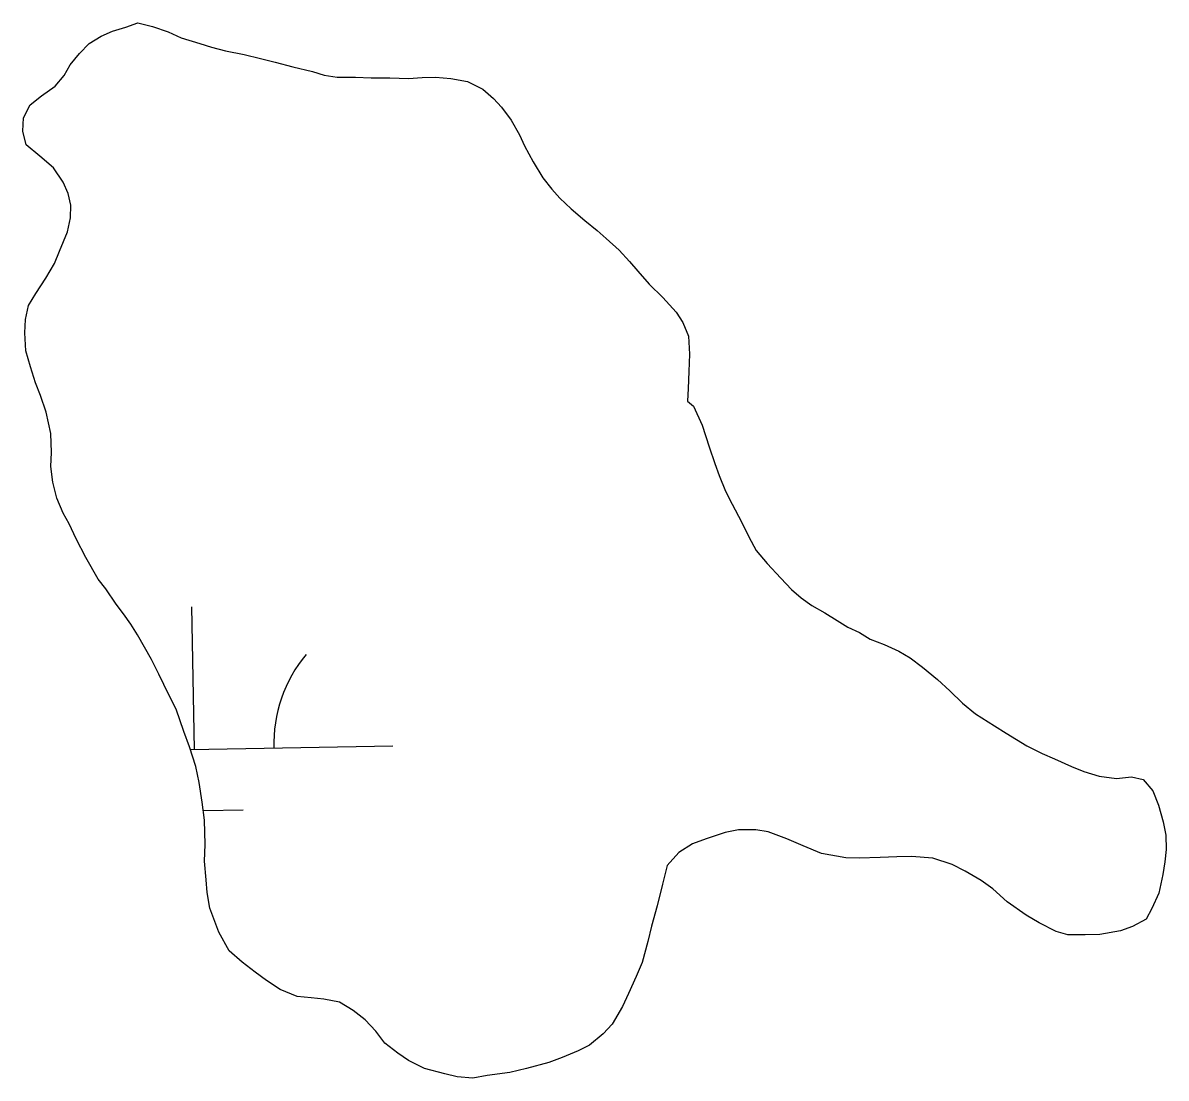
# Model space of a CAD drawing. Extents: x 3925854 to 3964121, y 224593 to 250589.
# Drawn here: x 3954515.5 to 3954803.8, y 244897.7 to 245163.8 of the extents above; entities that cross this region are included whole.
import ezdxf

# ---------------------------------------------------------------- set-up
doc = ezdxf.new("R2010")
doc.units = 0
doc.layers.add('V-TOPO-SHOR', color=7, linetype='Continuous')
doc.layers.add('V-WETL-SWMP', color=7, linetype='Continuous')

msp = doc.modelspace()

# ---------------------------------------------------------------- linework, layer by layer
at = {"layer": 'V-TOPO-SHOR'}
for points in [[(3954612.699, 244902.108), (3954610.006, 244903.996), (3954606.743, 244906.501), (3954604.49, 244909.561), (3954601.836, 244912.436), (3954598.764, 244914.736), (3954595.289, 244916.853), (3954591.361, 244917.605), (3954588.209, 244917.931), (3954584.662, 244918.271), (3954580.379, 244920.026), (3954576.912, 244922.34), (3954574.026, 244924.435), (3954570.766, 244926.94), (3954567.518, 244929.84), (3954564.935, 244934.495), (3954562.605, 244940.522), (3954561.974, 244944.506), (3954561.706, 244947.682), (3954561.304, 244952.446), (3954561.47, 244956.595), (3954561.321, 244962.735), (3954560.714, 244967.308), (3954559.924, 244972.287), (3954559.096, 244976.276), (3954557.515, 244981.286), (3954556.088, 244985.101), (3954554.136, 244990.721), (3954552.303, 244994.356), (3954549.745, 244999.603), (3954547.912, 245003.236), (3954544.404, 245009.511), (3954542.731, 245012.151), (3954540.859, 245014.797), (3954538.979, 245017.246), (3954536.364, 245021.111), (3954534.484, 245023.56), (3954531.34, 245029.029), (3954528.954, 245033.675), (3954527.131, 245037.507), (3954525.655, 245040.139), (3954524.027, 245043.963), (3954523, 245047.96), (3954522.566, 245051.935), (3954522.71, 245055.491), (3954522.505, 245060.248), (3954521.335, 245065.637), (3954519.922, 245069.847), (3954518.667, 245073.065), (3954517.442, 245077.071), (3954516.22, 245081.076), (3954516.007, 245085.635), (3954516.142, 245088.994), (3954516.877, 245092.525), (3954518.782, 245095.613), (3954521.311, 245099.47), (3954523.437, 245103.142), (3954524.749, 245106.255), (3954526.726, 245111.123), (3954527.461, 245114.653), (3954527.588, 245117.813), (3954526.916, 245120.81), (3954525.644, 245123.63), (3954523.22, 245127.288), (3954519.775, 245130.196), (3954516.33, 245133.106), (3954515.478, 245136.501), (3954515.613, 245139.86), (3954517.328, 245143.155), (3954520.189, 245145.414), (3954523.65, 245147.847), (3954525.933, 245150.524), (3954527.426, 245153.236), (3954529.72, 245156.109), (3954532.194, 245158.583), (3954535.235, 245160.438), (3954538.055, 245161.71), (3954541.461, 245162.761), (3954544.472, 245163.828), (3954548.193, 245162.886), (3954552.096, 245161.542), (3954555.398, 245160.025), (3954560.092, 245158.649), (3954563.022, 245157.739), (3954566.545, 245156.807), (3954571.255, 245155.826), (3954575.372, 245154.87), (3954579.093, 245153.93), (3954583.597, 245152.758), (3954588.496, 245151.573), (3954591.426, 245150.663), (3954594.769, 245150.133), (3954599.319, 245150.147), (3954603.27, 245149.99), (3954608.017, 245149.998), (3954612.758, 245149.805), (3954616.131, 245150.065), (3954619.498, 245150.129), (3954623.441, 245149.773), (3954627.565, 245149.015), (3954631.444, 245147.077)], [(3954631.444, 245147.077), (3954634.123, 245144.794), (3954636.208, 245142.533), (3954638.649, 245139.27), (3954640.679, 245135.627), (3954641.95, 245132.807), (3954644.162, 245128.76), (3954646.571, 245124.707), (3954648.83, 245121.846), (3954650.914, 245119.585), (3954653.776, 245116.898), (3954657.22, 245113.992), (3954660.284, 245111.493), (3954662.576, 245109.423), (3954665.824, 245106.523), (3954668.476, 245103.645), (3954670.555, 245101.19), (3954673.389, 245097.909), (3954676.82, 245094.606), (3954680.232, 245090.909), (3954681.907, 245088.269), (3954683.351, 245084.847), (3954683.564, 245080.288), (3954683.39, 245075.942), (3954683.216, 245071.596), (3954683.089, 245068.436), (3954684.62, 245067.189)], [(3954684.62, 245067.189), (3954686.8, 245062.352), (3954688.561, 245056.939), (3954689.976, 245052.728), (3954691.041, 245049.717), (3954692.661, 245045.695), (3954694.31, 245042.463), (3954696.704, 245038.015), (3954698.528, 245034.183), (3954700.37, 245030.745), (3954703.204, 245027.466), (3954706.618, 245023.767), (3954709.27, 245020.892), (3954711.761, 245018.813), (3954714.454, 245016.925), (3954717.741, 245015.01), (3954720.829, 245013.107), (3954723.53, 245011.416), (3954726.447, 245010.111), (3954729.148, 245008.42), (3954732.656, 245007.092), (3954736.347, 245005.362), (3954739.245, 245003.662), (3954742.319, 245001.362), (3954746.151, 244998.241), (3954749.2, 244995.347), (3954752.438, 244992.251), (3954755.692, 244989.547), (3954760.519, 244986.584), (3954763.411, 244984.687), (3954768.625, 244981.511), (3954772.504, 244979.573), (3954775.617, 244978.261), (3954779.891, 244976.309), (3954783.004, 244974.996), (3954786.916, 244973.849), (3954791.245, 244973.282), (3954795.022, 244973.722), (3954797.961, 244973.012), (3954800.416, 244970.142), (3954801.854, 244966.524), (3954803.071, 244962.319), (3954803.726, 244958.93), (3954803.779, 244955.366), (3954803.456, 244952.214), (3954802.933, 244949.071), (3954801.952, 244944.36), (3954800.214, 244940.473), (3954798.721, 244937.764), (3954795.282, 244935.924), (3954792.274, 244934.857), (3954787.09, 244933.878), (3954783.33, 244933.831), (3954778.976, 244933.809), (3954776.043, 244934.718), (3954771.777, 244936.869), (3954768.49, 244938.781), (3954763.679, 244942.138), (3954760.054, 244945.452), (3954757.171, 244947.545), (3954753.11, 244949.884), (3954749.814, 244951.6), (3954744.932, 244953.181), (3954739.607, 244953.593), (3954735.847, 244953.545), (3954731.683, 244953.316), (3954726.334, 244953.136), (3954722.975, 244953.271), (3954716.885, 244954.307), (3954712.215, 244956.275), (3954708.129, 244958.022), (3954703.454, 244959.794), (3954700.308, 244960.314), (3954695.954, 244960.292), (3954692.567, 244959.636), (3954687.754, 244958.049), (3954684.34, 244956.802), (3954680.887, 244954.567), (3954677.987, 244951.319), (3954676.809, 244946.619), (3954675.4, 244941.137), (3954674.01, 244936.047), (3954673.062, 244932.13), (3954671.661, 244926.844), (3954670.137, 244923.344), (3954668.183, 244919.069), (3954666.666, 244915.766), (3954664.114, 244911.32), (3954661.836, 244908.838), (3954658.361, 244906.009), (3954655.531, 244904.541), (3954651.508, 244902.923), (3954648.096, 244901.676), (3954642.493, 244900.119), (3954638.299, 244899.101), (3954632.53, 244898.344), (3954628.944, 244897.696), (3954624.999, 244898.053), (3954621.864, 244898.772), (3954616.776, 244900.162), (3954612.699, 244902.108)]]:
    msp.add_lwpolyline(points, dxfattribs=at)
at = {"layer": 'V-WETL-SWMP'}
for p, q in [((3954558.781, 244980.565), (3954558.126, 245016.559)), ((3954557.749, 244980.546), (3954608.772, 244981.474)), ((3954560.998, 244965.171), (3954571.059, 244965.354))]:
    msp.add_line(p, q, dxfattribs=at)
for points in [[(3954612.699, 244902.107), (3954610.005, 244903.996), (3954606.743, 244906.501), (3954604.491, 244909.56), (3954601.837, 244912.436), (3954598.764, 244914.736), (3954595.288, 244916.854), (3954591.361, 244917.605), (3954588.209, 244917.93), (3954584.661, 244918.27), (3954580.379, 244920.025), (3954576.911, 244922.34), (3954574.027, 244924.435), (3954570.765, 244926.94), (3954567.518, 244929.84), (3954564.935, 244934.494), (3954562.605, 244940.523), (3954561.974, 244944.506), (3954561.706, 244947.682), (3954561.304, 244952.446), (3954561.47, 244956.594), (3954561.321, 244962.734), (3954560.714, 244967.308), (3954559.924, 244972.286), (3954559.096, 244976.276), (3954557.516, 244981.286), (3954556.087, 244985.102), (3954554.136, 244990.72), (3954552.304, 244994.355), (3954549.745, 244999.602), (3954547.912, 245003.237), (3954544.405, 245009.511), (3954542.731, 245012.15), (3954540.859, 245014.797), (3954538.979, 245017.247), (3954536.364, 245021.111), (3954534.484, 245023.561), (3954531.34, 245029.029), (3954528.955, 245033.675), (3954527.131, 245037.507), (3954525.654, 245040.139), (3954524.027, 245043.963), (3954523, 245047.961), (3954522.566, 245051.936), (3954522.709, 245055.491), (3954522.505, 245060.248), (3954521.336, 245065.636), (3954519.923, 245069.848), (3954518.667, 245073.064), (3954517.443, 245077.07), (3954516.219, 245081.076), (3954516.006, 245085.635), (3954516.141, 245088.993), (3954516.877, 245092.525), (3954518.781, 245095.614), (3954521.31, 245099.469), (3954523.437, 245103.142), (3954524.749, 245106.255), (3954526.725, 245111.122), (3954527.46, 245114.654), (3954527.587, 245117.814), (3954526.916, 245120.809), (3954525.645, 245123.63), (3954523.22, 245127.288), (3954519.775, 245130.196), (3954516.331, 245133.105), (3954515.478, 245136.502), (3954515.613, 245139.86), (3954517.328, 245143.155), (3954520.189, 245145.414), (3954523.65, 245147.847), (3954525.934, 245150.525), (3954527.427, 245153.235), (3954529.719, 245156.11), (3954532.193, 245158.583), (3954535.235, 245160.439), (3954538.056, 245161.711), (3954541.461, 245162.761), (3954544.472, 245163.827), (3954548.193, 245162.886), (3954552.096, 245161.542), (3954555.398, 245160.025), (3954560.091, 245158.649), (3954563.023, 245157.74), (3954566.546, 245156.807), (3954571.255, 245155.826), (3954575.372, 245154.87), (3954579.093, 245153.929), (3954583.596, 245152.759), (3954588.495, 245151.573), (3954591.426, 245150.663), (3954594.768, 245150.133), (3954599.319, 245150.148), (3954603.269, 245149.99), (3954608.018, 245149.997), (3954612.759, 245149.806), (3954616.132, 245150.066), (3954619.498, 245150.129), (3954623.441, 245149.773), (3954627.565, 245149.014), (3954631.444, 245147.077)], [(3954631.444, 245147.077), (3954634.122, 245144.793), (3954636.208, 245142.533), (3954638.649, 245139.27), (3954640.678, 245135.627), (3954641.95, 245132.806), (3954644.162, 245128.76), (3954646.571, 245124.707), (3954648.83, 245121.846), (3954650.915, 245119.586), (3954653.775, 245116.899), (3954657.22, 245113.991), (3954660.285, 245111.494), (3954662.576, 245109.423), (3954665.823, 245106.523), (3954668.477, 245103.646), (3954670.554, 245101.189), (3954673.39, 245097.909), (3954676.819, 245094.606), (3954680.231, 245090.908), (3954681.906, 245088.268), (3954683.351, 245084.847), (3954683.564, 245080.288), (3954683.389, 245075.943), (3954683.215, 245071.597), (3954683.088, 245068.437), (3954684.62, 245067.188), (3954686.8, 245062.352), (3954688.561, 245056.939), (3954689.975, 245052.728), (3954691.041, 245049.717), (3954692.66, 245045.696), (3954694.31, 245042.464), (3954696.704, 245038.015), (3954698.528, 245034.183), (3954700.369, 245030.745), (3954703.204, 245027.466), (3954706.617, 245023.768), (3954709.271, 245020.891), (3954711.76, 245018.813), (3954714.454, 245016.924), (3954717.74, 245015.011), (3954720.829, 245013.107), (3954723.531, 245011.415), (3954726.446, 245010.111), (3954729.148, 245008.42), (3954732.656, 245007.092), (3954736.346, 245005.361), (3954739.245, 245003.662), (3954742.318, 245001.362), (3954746.15, 244998.24), (3954749.199, 244995.348), (3954752.438, 244992.25), (3954755.693, 244989.547), (3954760.52, 244986.584), (3954763.411, 244984.687), (3954768.625, 244981.51), (3954772.504, 244979.573), (3954775.617, 244978.261), (3954779.891, 244976.309), (3954783.004, 244974.997), (3954786.915, 244973.85), (3954791.245, 244973.281), (3954795.021, 244973.722), (3954797.96, 244973.011), (3954800.417, 244970.142), (3954801.855, 244966.523), (3954803.071, 244962.32), (3954803.726, 244958.93), (3954803.78, 244955.367), (3954803.456, 244952.214), (3954802.934, 244949.07), (3954801.953, 244944.361), (3954800.214, 244940.474), (3954798.721, 244937.764), (3954795.283, 244935.924), (3954792.273, 244934.857), (3954787.09, 244933.879), (3954783.329, 244933.832), (3954778.975, 244933.809), (3954776.044, 244934.718), (3954771.778, 244936.868), (3954768.491, 244938.781), (3954763.68, 244942.139), (3954760.054, 244945.451), (3954757.171, 244947.545), (3954753.11, 244949.884), (3954749.815, 244951.599), (3954744.933, 244953.18), (3954739.608, 244953.592), (3954735.847, 244953.546), (3954731.683, 244953.317), (3954726.334, 244953.136), (3954722.976, 244953.271), (3954716.884, 244954.307), (3954712.215, 244956.276), (3954708.13, 244958.022), (3954703.453, 244959.793), (3954700.309, 244960.315), (3954695.955, 244960.292), (3954692.566, 244959.637)], [(3954692.566, 244959.637), (3954687.754, 244958.05), (3954684.34, 244956.802), (3954680.887, 244954.567), (3954677.987, 244951.32), (3954676.809, 244946.619), (3954675.401, 244941.136), (3954674.01, 244936.048), (3954673.061, 244932.129), (3954671.661, 244926.843), (3954670.136, 244923.343), (3954668.184, 244919.069), (3954666.666, 244915.767), (3954664.113, 244911.319), (3954661.837, 244908.838), (3954658.36, 244906.01), (3954655.531, 244904.541), (3954651.509, 244902.922), (3954648.096, 244901.675), (3954642.494, 244900.119), (3954638.298, 244899.101), (3954632.53, 244898.343), (3954628.943, 244897.696), (3954625, 244898.052), (3954621.864, 244898.772), (3954616.776, 244900.163), (3954612.699, 244902.107)]]:
    msp.add_lwpolyline(points, dxfattribs=at)
msp.add_arc((3954614.006, 244982.044), 35.246, 140.26988, 181.81353, dxfattribs=at)

doc.saveas('drawing.dxf')
